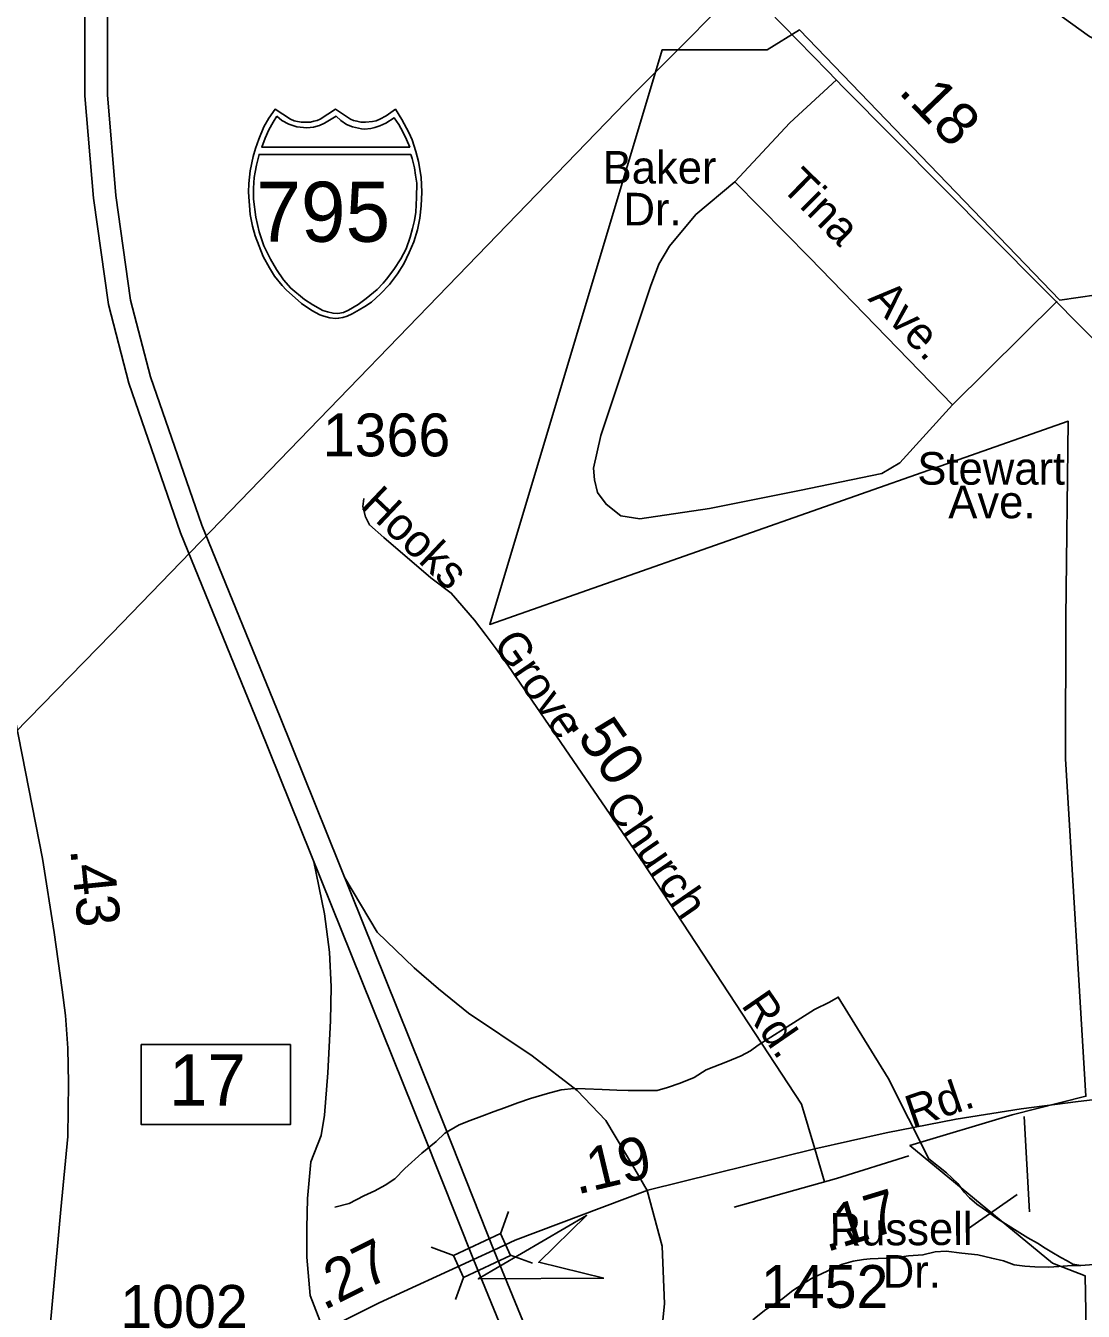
# Model space of a CAD drawing. Extents: x 2206922 to 2357709, y 510027 to 673830.
# Drawn here: x 2297418 to 2300499, y 636494 to 640241 of the extents above; entities that cross this region are included whole.
import ezdxf

# ---------------------------------------------------------------- set-up
doc = ezdxf.new("R2010")
doc.units = 0
for name, color, linetype in [('Exist Boundary Political City Limit New', 7, 'Continuous'), ('Exist Hydrographic Misc Water Feature', 7, 'Continuous'), ('Exist Road Non-System Type 51', 7, 'Continuous'), ('Exist Road Non-System Type 51 Label', 7, 'Continuous'), ('Exist Road Primary Interstate Divided Center Attributed', 7, 'Continuous'), ('Exist Road Primary Interstate Interchange CELL', 7, 'Continuous'), ('Exist Road Primary Interstate Ramp 1 Lane Attributed', 7, 'Continuous'), ('Exist Road Primary Interstate Shield CELL', 7, 'Continuous'), ('Exist Road Primary Interstate Shield Number Label', 7, 'Continuous'), ('Exist Road Secondary Mileage Hundredths English Label', 7, 'Continuous'), ('Exist Road Secondary Structure Standard Bridge Attributed CELL', 7, 'Continuous'), ('Exist Road Secondary Structure Standard Bridge CELL', 7, 'Continuous'), ('Exist Road Secondary Type 51 Attributed', 7, 'Continuous'), ('Exist Road Secondary Type 51 Label', 7, 'Continuous'), ('Exist Road Secondary Type 51 Number Label', 7, 'Continuous'), ('Exist Utilities Electrical Transmission Line', 7, 'Continuous'), ('Map Preparation Boundary City Limit Buffer Line', 7, 'Continuous')]:
    doc.layers.add(name, color=color, linetype=linetype)

msp = doc.modelspace()

# ---------------------------------------------------------------- linework, layer by layer
at = {"layer": 'Exist Boundary Political City Limit New'}
msp.add_lwpolyline([(2300520.2, 635771.9), (2300504.8, 636598), (2300409.8, 636634.4), (2299994.2, 636977.8), (2300292, 637066.6), (2300507, 637120.9), (2300448, 638103.9), (2300448.5, 638515), (2300455.5, 639088.2), (2298770, 638496.1), (2299272.2, 640170.2), (2299578, 640170.2), (2299672.8, 640228.5), (2300431.5, 639440.5), (2301339.5, 639573.4), (2302504.2, 639653.4), (2302509.8, 639094.8), (2304178.8, 639098.8), (2304175.5, 638528.6), (2304151.2, 635813.4), (2302367.8, 635803.9), (2300520.2, 635771.9)], dxfattribs=at)
at = {"layer": 'Exist Hydrographic Misc Water Feature'}
for points in [[(2300005.3, 640317.4), (2300071.5, 640341.8), (2300147.9, 640356.3), (2300180.2, 640367.1), (2300241.1, 640381.4), (2300302.1, 640392.2), (2300370.2, 640349.2), (2300438.3, 640266.6), (2300517.2, 640209.3), (2300617.6, 640159), (2300703.6, 640148.3), (2300768.2, 640166.2), (2300807.6, 640173.4), (2300836.3, 640166.2), (2300900.8, 640130.3), (2300997.6, 640080.1), (2301055, 640080.1), (2301392, 640123.2)], [(2298317.9, 636798.3), (2298359.9, 636808.6), (2298403.2, 636831.3), (2298435.4, 636845.5), (2298465.3, 636862.1), (2298493, 636880.2), (2298522.3, 636910.7), (2298572.1, 636955.1), (2298613.6, 636989.4), (2298639.2, 637013.9), (2298680.6, 637038.1), (2298713, 637050.6), (2298746.4, 637063), (2298782.7, 637077), (2298812.7, 637087.5), (2298852, 637101.9), (2298888.1, 637114.3), (2298937.9, 637128.7), (2298977.5, 637139.4), (2299015.7, 637143.8), (2299047.9, 637142.2), (2299097.7, 637140.8), (2299139.9, 637138.9), (2299173.6, 637137.4), (2299217.4, 637137.7), (2299257.4, 637138.2), (2299287.4, 637146.7), (2299325.1, 637159.2), (2299365.3, 637175.5), (2299400.7, 637197.7), (2299462.7, 637222.4), (2299502.5, 637238.8), (2299529.9, 637253.3), (2299552, 637270), (2299665.9, 637341.4), (2299716.6, 637374), (2299760, 637395.7), (2299785.4, 637410.2), (2299930.6, 637173.5), (2300049.8, 636938.2), (2300100.4, 636898.3), (2300133.8, 636867.1), (2300152.5, 636841.9), (2300168.3, 636824.6), (2300188.8, 636806.5), (2300216.9, 636786.8), (2300249, 636763.4), (2300337.6, 636708.2), (2300366.1, 636692.6), (2300388.1, 636678.8), (2300408.2, 636666.8), (2300434, 636651.1), (2300452.5, 636641.5), (2300468.7, 636631.7), (2300492.7, 636627.7)], [(2300492.7, 636627.7), (2300530.4, 636630.5), (2300591.9, 636633.7), (2300675.2, 636656), (2300763.6, 636705.4), (2300798, 636717.9), (2300848.8, 636723.4), (2301034.2, 636746.8), (2301184.4, 636745.3), (2301251.7, 636703)], [(2299536.7, 636469.5), (2299574.6, 636499.9), (2299620.2, 636528.4), (2299653.4, 636555), (2299707.1, 636589.5), (2299753, 636611.8), (2299794.9, 636630.6), (2299828.9, 636640.9), (2299858.8, 636644.9), (2299878.7, 636647.1), (2299948.4, 636650.1), (2299990.3, 636656.3), (2300032.3, 636658.9), (2300068.2, 636667.3), (2300100.2, 636669.8), (2300145.9, 636664.1), (2300192.2, 636658.8), (2300232.6, 636649), (2300266.7, 636641.5), (2300298.3, 636629.8), (2300328.6, 636626), (2300358.5, 636624.4), (2300398.7, 636622.8), (2300428.5, 636625.2), (2300466.2, 636627.6), (2300492.7, 636627.7)]]:
    msp.add_lwpolyline(points, dxfattribs=at)
at = {"layer": 'Exist Road Non-System Type 51'}
for p, q in [((2300118.4, 639135.8), (2300423.1, 639437.6)), ((2300451.9, 639443.5), (2300452, 639443.6)), ((2300342.6, 636784.5), (2300327.6, 637061.9))]:
    msp.add_line(p, q, dxfattribs=at)
for points in [[(2299780.2, 640082.6), (2299644.4, 639958.1), (2299484.3, 639785.6)], [(2299484.3, 639785.6), (2299370.4, 639690.2), (2299293.5, 639597.8), (2299262.7, 639545.4), (2299238.1, 639480.7), (2299093.4, 639046.5), (2299071.9, 638951.1), (2299075, 638917.2), (2299084.2, 638880.2), (2299108.8, 638846.4), (2299151.9, 638812.5), (2299207.3, 638803.3), (2299410.5, 638834), (2299672.1, 638886.4), (2299912.2, 638935.7), (2299964.5, 638966.5), (2300118.4, 639135.8)], [(2299484.3, 639785.6), (2299702.9, 639563.9), (2300118.4, 639135.8)]]:
    msp.add_lwpolyline(points, dxfattribs=at)
at = {"layer": 'Exist Road Non-System Type 51 Label'}
msp.add_lwpolyline([(2300164.8, 636735.9), (2300306.4, 636834.6)], dxfattribs=at)
at = {"layer": 'Exist Road Primary Interstate Divided Center Attributed'}
for points in [[(2300306.5, 645678.9), (2300093.2, 645186.2), (2299798.3, 644612), (2299534.8, 644185.2), (2299026.6, 643391.2), (2298527.8, 642606.7), (2298088.6, 641910), (2297947.4, 641662.1), (2297800, 641313.8), (2297721.6, 641069), (2297630.6, 640711.3), (2297589.8, 640394.3), (2297589.8, 640036.6), (2297614.9, 639738.5), (2297658.8, 639427.8), (2297718.4, 639198.7), (2297869, 638762.5), (2298098, 638200.8), (2298578, 637008.3), (2298722.6, 636645.7)], [(2300368, 645655.7), (2300152.6, 645158.2), (2299855.5, 644579.7), (2299590.4, 644150.3), (2299081.9, 643355.9), (2298583.2, 642571.6), (2298144.9, 641876.3), (2298006.4, 641633), (2297861.6, 641291), (2297784.7, 641050.9), (2297695.2, 640699), (2297655.4, 640390.1), (2297655.4, 640039.3), (2297680.1, 639745.8), (2297723.3, 639440.7), (2297781.3, 639217.7), (2297930.5, 638785.6), (2298158.8, 638225.4), (2298639, 637032.6), (2298782, 636672.9)], [(2298722.6, 636645.7), (2299111.3, 635696.6), (2299252.5, 635326.3), (2299487.8, 634723.8), (2299697.9, 634224.8), (2300068.1, 633299.1), (2300454, 632341.9), (2300585.7, 632018.7), (2300817.9, 631428.7), (2301043.8, 630782.3), (2301225.7, 630195.5), (2301319.8, 629806.3), (2301382.6, 629520.8), (2301517.5, 628676.6), (2301621, 627819.9), (2301686.2, 627214.7)], [(2298782, 636672.9), (2299172.3, 635720.8), (2299313.7, 635349.9), (2299548.6, 634748.4), (2299758.6, 634249.7), (2300129, 633323.5), (2300514.8, 632366.6), (2300646.7, 632043.1), (2300879.4, 631451.6), (2301106.1, 630802.8), (2301289, 630212.9), (2301343, 630001.3), (2301383.8, 629821.1), (2301447.1, 629533), (2301582.5, 628685.7), (2301686.2, 627827.3), (2301760.7, 627173.5)]]:
    msp.add_lwpolyline(points, dxfattribs=at)
at = {"layer": 'Exist Road Primary Interstate Interchange CELL'}
msp.add_lwpolyline([(2297754.2, 637271.7), (2298189.1, 637271.7), (2298189.1, 637038.5), (2297754.2, 637038.5)], close=True, dxfattribs=at)
at = {"layer": 'Exist Road Primary Interstate Ramp 1 Lane Attributed'}
for points in [[(2298286, 636437.8), (2298246.2, 636540.6), (2298236.3, 636652.1), (2298236.3, 636736.3), (2298238.8, 636823), (2298248.7, 636929.5), (2298278.4, 637006.3), (2298288.3, 637065.7), (2298298.2, 637189.6), (2298305.6, 637340.7), (2298308.1, 637439.7), (2298303.1, 637541.3), (2298288.3, 637652.8), (2298255.8, 637808.9)], [(2298347.3, 637757.1), (2298442, 637599.3), (2298549.7, 637495), (2298620.4, 637434.3), (2298707.9, 637363.6), (2298893, 637239), (2299024.3, 637138), (2299108.4, 637050.5), (2299192.6, 636909), (2299228.2, 636846.6)], [(2299228.2, 636846.6), (2299272.2, 636683.9), (2299278.6, 636516.3), (2299265.8, 636380.9), (2299235.7, 636259.3), (2299205.7, 636147.6), (2299188.5, 636044.4), (2299184.2, 635952), (2299190.6, 635887.6), (2299212.1, 635814.5), (2299220.7, 635765.6), (2299214.3, 635716.2), (2299240, 635543.2)]]:
    msp.add_lwpolyline(points, dxfattribs=at)
at = {"layer": 'Exist Road Primary Interstate Shield CELL'}
for points in [[(2298319.9, 639387.2), (2298329.4, 639388.1), (2298342.1, 639390.6), (2298354.5, 639394.6), (2298368.6, 639400.9), (2298389.5, 639412.4), (2298406.2, 639422.2), (2298425.6, 639435.2), (2298451.7, 639458.9), (2298477.7, 639486.4), (2298500.7, 639517.4), (2298519, 639546.4), (2298535, 639579.6), (2298548.5, 639610.5), (2298559.2, 639645.8), (2298566.2, 639680), (2298569.8, 639715.7), (2298572.2, 639755.3), (2298569.5, 639799.8), (2298561.7, 639845.4), (2298554.5, 639873.8), (2298543.4, 639907.7), (2298534.4, 639929.4), (2298513.6, 639967.8), (2298494.8, 639997.4), (2298467.6, 639978.2), (2298449.9, 639968.8), (2298439, 639963.9), (2298427.9, 639961.8), (2298407.4, 639959.3), (2298394.5, 639959.8), (2298382.5, 639962.6), (2298372.4, 639964.7), (2298364.2, 639968.8), (2298319.9, 639997.4), (2298275.6, 639968.8), (2298266.4, 639964.5), (2298256.9, 639962.6), (2298247.7, 639960), (2298232.6, 639959.3), (2298221, 639959.6), (2298209.1, 639961.8), (2298199.8, 639963.7), (2298189.2, 639968.8), (2298144.1, 639997.4), (2298126.4, 639971.7), (2298111.9, 639946.3), (2298096.6, 639910.4), (2298087, 639882.5), (2298080.2, 639859.7), (2298071.9, 639817.7), (2298067.6, 639781.1), (2298066.8, 639755.3), (2298071.5, 639690.8), (2298078.6, 639656.4), (2298085.8, 639628.6), (2298109.7, 639568.6), (2298127.6, 639535), (2298143, 639510.8), (2298164.6, 639483.7), (2298176.3, 639470.7), (2298221.1, 639431.5), (2298251, 639411.1), (2298274.9, 639398.2), (2298286.2, 639393.9), (2298303.8, 639389)], [(2298149.5, 639976.7), (2298138.5, 639959.7), (2298125.8, 639936.9), (2298115.7, 639913.2), (2298105.3, 639887.1), (2298536.9, 639886.9), (2298526.8, 639909.3), (2298516.1, 639931.9), (2298504.8, 639952.4), (2298491.1, 639972.3), (2298466.9, 639957.1), (2298449.3, 639948.8), (2298435.1, 639943.9), (2298423.1, 639941.2), (2298404.5, 639939.7), (2298396.2, 639940.2), (2298370.3, 639946.1), (2298352.7, 639953.2), (2298336, 639964.4), (2298322.5, 639977.1), (2298288.3, 639956.4), (2298273.2, 639949.7), (2298255.7, 639945.3), (2298236.6, 639942.9), (2298207.2, 639946.1), (2298184.1, 639954), (2298164.2, 639964.4)], [(2298539.4, 639865.6), (2298544.1, 639853.4), (2298550.4, 639826.4), (2298553.8, 639805.6), (2298557.2, 639781.6), (2298556, 639740.4), (2298554, 639697.8), (2298550.1, 639672.6), (2298544.9, 639649.7), (2298537.7, 639624.2), (2298526.2, 639590.4), (2298510.3, 639561.8), (2298490.4, 639529.9), (2298468.9, 639502.1), (2298459.6, 639490.5), (2298441.9, 639471.8), (2298409.7, 639446), (2298386.1, 639428.4), (2298358, 639411.7), (2298343.6, 639405.4), (2298327, 639401.9), (2298313.3, 639402.9), (2298296.6, 639407.3), (2298283.2, 639410.9), (2298253.8, 639426.9), (2298229.9, 639442.8), (2298190.1, 639475.4), (2298168.7, 639500.5), (2298148.6, 639529.9), (2298130.8, 639560), (2298111.7, 639599.7), (2298098.2, 639639.6), (2298088.5, 639682.7), (2298081.8, 639735.3), (2298081.1, 639767.4), (2298083.1, 639798.2), (2298086, 639814.4), (2298089.9, 639834.4), (2298097.8, 639865.4)]]:
    msp.add_lwpolyline(points, close=True, dxfattribs=at)
at = {"layer": 'Exist Road Secondary Structure Standard Bridge Attributed CELL'}
msp.add_lwpolyline([(2299102.2, 636591.2), (2298736.5, 636588.8), (2299052, 636773.8), (2298912.8, 636637.3)], close=True, dxfattribs=at)
at = {"layer": 'Exist Road Secondary Structure Standard Bridge CELL'}
for p, q in [((2298801, 636720.5), (2298824.7, 636785.3)), ((2298599, 636680.9), (2298663.8, 636657.2)), ((2298830, 636658), (2298894.8, 636634.3)), ((2298669.8, 636528.4), (2298693.5, 636593.2))]:
    msp.add_line(p, q, dxfattribs=at)
msp.add_lwpolyline([(2298663.8, 636657.2), (2298800.8, 636720.8), (2298830.6, 636656.8), (2298693.5, 636593.2)], close=True, dxfattribs=at)
at = {"layer": 'Exist Road Secondary Type 51 Attributed'}
msp.add_line((2299717.1, 636967.8), (2299745.4, 636872), dxfattribs=at)
for points in [[(2301712.1, 637212.2), (2301706.2, 637805.2), (2301707.7, 637927.1), (2301704.7, 638041.5), (2301701.8, 638095), (2301700.3, 638156), (2301681, 638202.1), (2301649.8, 638233.3), (2301598.2, 638278), (2301570, 638307.7), (2301389.2, 638461.3), (2299802, 640059.9), (2299755.3, 640108.6), (2299493, 640377.6)], [(2299717.1, 636967.8), (2299678, 637098.2), (2299215.9, 637802.8), (2298822.7, 638377.2), (2298788.6, 638424.4), (2298759.8, 638463.8), (2298725.7, 638508.4), (2298657.5, 638587.1), (2298597.7, 638632), (2298460.9, 638749.7), (2298419, 638786.4), (2298407.8, 638810), (2298399.6, 638839.9), (2298403.2, 638862.5)], [(2297448.1, 635953.2), (2297474.7, 636291.1), (2297519.5, 636791.4), (2297539.9, 637003.7), (2297542, 637158.9), (2297539.9, 637260.9), (2297533.8, 637355.9), (2297523.6, 637431.4), (2297500.2, 637598.2), (2297466.7, 637813.9), (2297386.9, 638220.3)], [(2299717.1, 636967.8), (2299925.1, 637014.2), (2300128.9, 637054.6), (2300318, 637083.9), (2300484.8, 637105.7), (2300559.1, 637114.6), (2300604.3, 637120.8), (2300674, 637128.6), (2300816.7, 637137.2), (2301004.7, 637146.1), (2301024.8, 637148.3), (2301092.8, 637152.1), (2301208.6, 637159.5), (2301382.4, 637172.1), (2301427, 637173.6), (2301712.1, 637212.2)], [(2298782, 636672.9), (2298844.3, 636701.4), (2299230.3, 636847.1), (2299717.1, 636967.8)], [(2299481.6, 636798.3), (2299779.8, 636881.6), (2299991.2, 636947.9)], [(2297448.1, 635953.2), (2297622.5, 636049.1), (2298294.4, 636442.7), (2298447.4, 636519.2), (2298722.6, 636645.7)], [(2298722.6, 636645.7), (2298782, 636672.9)]]:
    msp.add_lwpolyline(points, dxfattribs=at)
at = {"layer": 'Exist Utilities Electrical Transmission Line'}
for p, q in [((2299348.4, 640200.7), (2299537.5, 640393.9)), ((2299195.5, 640047.7), (2299348.4, 640200.7)), ((2297667.8, 638468.8), (2299195.5, 640047.7)), ((2297345, 638138.1), (2297667.8, 638468.8))]:
    msp.add_line(p, q, dxfattribs=at)
at = {"layer": 'Map Preparation Boundary City Limit Buffer Line'}
msp.add_lwpolyline([(2300520.2, 635771.9), (2300504.8, 636598), (2300409.8, 636634.4), (2299994.2, 636977.8), (2300292, 637066.6), (2300507, 637120.9), (2300448, 638103.9), (2300448.5, 638515), (2300455.5, 639088.2), (2298770, 638496.1), (2299272.2, 640170.2), (2299578, 640170.2), (2299672.8, 640228.5), (2300431.5, 639440.5), (2301339.5, 639573.4), (2302504.2, 639653.4), (2302509.8, 639094.8), (2304178.8, 639098.8), (2304175.5, 638528.6), (2304151.2, 635813.4), (2302367.8, 635803.9), (2300520.2, 635771.9)], dxfattribs=at)

# ---------------------------------------------------------------- texts
at = {"layer": 'Exist Road Non-System Type 51 Label'}
for s, rotation, p in [('Russell', 0.3313, (2299760.5, 636685.6)), ('Dr.', 0.0251, (2299915.2, 636563.2))]:
    msp.add_text(s, height=95, rotation=rotation, dxfattribs=at).set_placement(p)
at = {"layer": 'Exist Road Primary Interstate Interchange CELL'}
msp.add_text('17', height=150, dxfattribs=at).set_placement((2297835.6, 637093.4))
at = {"layer": 'Exist Road Primary Interstate Shield Number Label'}
msp.add_text('795', height=175, dxfattribs=at).set_placement((2298089.3, 639611))
at = {"layer": 'Exist Road Secondary Mileage Hundredths English Label'}
for s, rotation, p in [('.18', 313.9328, (2299957.8, 640046.8)), ('.50', 304.5248, (2298995.6, 638206.8)), ('.43', 275.8413, (2297547, 637840.6)), ('.19', 13.4542, (2299023.8, 636834.1)), ('.17', 17.0509, (2299750.9, 636666.4)), ('.27', 26.5796, (2298285.9, 636495.7))]:
    msp.add_text(s, height=125, rotation=rotation, dxfattribs=at).set_placement(p)
at = {"layer": 'Exist Road Secondary Type 51 Label'}
for s, p in [('Baker', (2299098.8, 639780.6)), ('Dr.', (2299159.6, 639658.7)), ('Stewart', (2300015.9, 638903.2)), ('Ave.', (2300106, 638805.5))]:
    msp.add_text(s, height=95, dxfattribs=at).set_placement(p)
for s, rotation, p in [('Tina', 315.2406, (2299615, 639767.8)), ('Ave.', 313.2336, (2299869.7, 639443.3)), ('Hooks', 316.5494, (2298389.8, 638839)), ('Grove', 304.5248, (2298776.8, 638438.6)), ('Church', 304.5248, (2299101, 637967.3)), ('Rd.', 304.5248, (2299500.6, 637386.3)), ('Rd.', 18.9731, (2300001.4, 637027.3))]:
    msp.add_text(s, height=95, rotation=rotation, dxfattribs=at).set_placement(p)
at = {"layer": 'Exist Road Secondary Type 51 Number Label'}
for s, p in [('1366', (2298283.1, 638985.7)), ('1452', (2299559.6, 636504.1)), ('1002', (2297692.8, 636446))]:
    msp.add_text(s, height=125, dxfattribs=at).set_placement(p)

doc.saveas('drawing.dxf')
